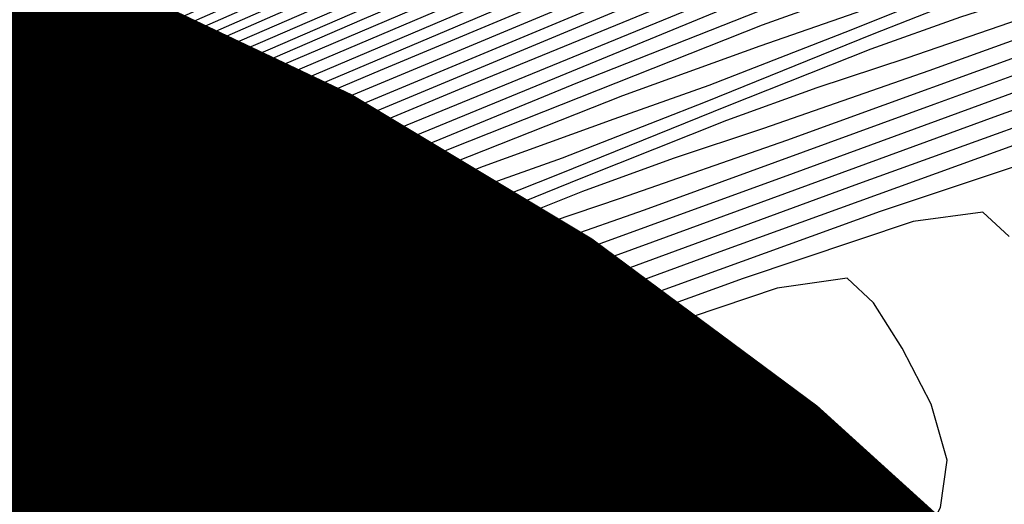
# Model space of a CAD drawing. Extents: x 3249832 to 3255657, y 13789405 to 13793316.
# Tile 414 of 656: x 3254718.51 to 3254721.95, y 13790595.26 to 13790596.95. Entities that reach past the tile are written whole.
import ezdxf

# ---------------------------------------------------------------- set-up
doc = ezdxf.new("R2010")
doc.units = 0
doc.header["$LTSCALE"] = 100
doc.header["$MEASUREMENT"] = 0
for name, color, linetype in [('GRATIO_CON', 10, 'CONTINUOUS'), ('GRATIO_ICON', 7, 'CONTINUOUS'), ('TARGETS_EAST', 7, 'CONTINUOUS')]:
    doc.layers.add(name, color=color, linetype=linetype)

# ---------------------------------------------------------------- blocks, each defined once
blk = doc.blocks.new('Gratio_032316_contours')
at = {"layer": 'GRATIO_CON', "color": 1, "linetype": 'Continuous', "flags": 128}
for points in [[(3254725.8664, 13790600.178), (3254723.4791, 13790599.1326), (3254720.9419, 13790598.0173), (3254718.2117, 13790596.8195), (3254715.6322, 13790595.6894), (3254713.644, 13790594.8178), (3254712.5568, 13790594.339), (3254712.157, 13790594.1606), (3254712.1002, 13790594.1338), (3254712.0995, 13790594.134), (3254712.0977, 13790594.1359), (3254712.0955, 13790594.1384), (3254712.0932, 13790594.1407), (3254712.0909, 13790594.1426), (3254712.0888, 13790594.1438), (3254712.0733, 13790594.1369), (3254711.9763, 13790594.085), (3254711.7157, 13790593.944)], [(3254724.693, 13790599.5957), (3254722.3301, 13790598.5609), (3254719.9206, 13790597.5014), (3254717.4469, 13790596.4157), (3254715.179, 13790595.4217), (3254713.459, 13790594.667), (3254712.5222, 13790594.2531), (3254712.1781, 13790594.0981), (3254712.1297, 13790594.0737), (3254712.1295, 13790594.0732), (3254712.128, 13790594.0747), (3254712.1254, 13790594.0773), (3254712.1165, 13790594.0775), (3254712.0747, 13790594.0599), (3254711.968, 13790594.006), (3254711.7806, 13790593.9065), (3254711.5615, 13790593.7882), (3254711.3758, 13790593.6868), (3254711.3758, 13790593.6868), (3254711.1614, 13790593.568), (3254710.3466, 13790593.1169), (3254708.2325, 13790591.9486), (3254704.459, 13790589.8642), (3254700.0222, 13790587.4082)], [(3254726.5259, 13790600.3518), (3254724.1062, 13790599.3046), (3254721.7556, 13790598.2751), (3254719.4099, 13790597.2434), (3254717.0644, 13790596.2138), (3254714.9524, 13790595.2878), (3254713.3665, 13790594.5915), (3254712.5049, 13790594.2102), (3254712.1887, 13790594.0668), (3254712.1445, 13790594.0437), (3254712.1445, 13790594.0428), (3254712.1431, 13790594.044), (3254712.1402, 13790594.0467), (3254712.1348, 13790594.0496), (3254712.121, 13790594.0481), (3254712.0917, 13790594.0371), (3254712.0917, 13790594.0371), (3254712.0437, 13790594.0138), (3254711.9888, 13790593.9849), (3254711.9428, 13790593.9599), (3254711.8053, 13790593.8839)], [(3254728.4581, 13790601.1322), (3254725.9533, 13790600.0668), (3254723.5195, 13790599.0134), (3254721.1811, 13790597.9893), (3254718.8992, 13790596.9855), (3254716.682, 13790596.0119), (3254714.7258, 13790595.154), (3254713.274, 13790594.5161), (3254712.4875, 13790594.1673), (3254712.1986, 13790594.0362), (3254712.1568, 13790594.0159), (3254712.154, 13790594.0172), (3254712.1496, 13790594.0208), (3254712.1454, 13790594.025), (3254712.1454, 13790594.025), (3254712.1424, 13790594.0282), (3254712.1406, 13790594.0302), (3254712.1397, 13790594.0313), (3254712.0294, 13790593.9709), (3254711.2596, 13790593.5459), (3254709.1704, 13790592.3925), (3254705.4322, 13790590.3282), (3254701.0369, 13790587.8958)], [(3254727.9043, 13790600.8552), (3254725.3806, 13790599.7817), (3254722.9328, 13790598.7223), (3254720.6067, 13790597.7035), (3254718.3886, 13790596.7275), (3254716.2996, 13790595.81), (3254714.4992, 13790595.0201), (3254713.1815, 13790594.4407), (3254712.4703, 13790594.1244), (3254712.2093, 13790594.0047), (3254712.1722, 13790593.9853), (3254712.1704, 13790593.9856), (3254712.1669, 13790593.9885), (3254712.1629, 13790593.9927), (3254712.1629, 13790593.9927), (3254712.1592, 13790593.9971), (3254712.1562, 13790594.0008), (3254712.1542, 13790594.0033), (3254712.0466, 13790593.9452), (3254711.2994, 13790593.5325), (3254709.272, 13790592.4126), (3254705.6441, 13790590.4089), (3254701.3784, 13790588.0481)], [(3254729.1474, 13790601.2807), (3254726.7967, 13790600.3012), (3254724.2353, 13790599.2115), (3254721.7594, 13790598.14), (3254719.4577, 13790597.1319), (3254717.3672, 13790596.2116), (3254715.5348, 13790595.4061), (3254714.0461, 13790594.7524), (3254712.9965, 13790594.2898), (3254712.4356, 13790594.0386), (3254712.2297, 13790593.9434), (3254712.1993, 13790593.9293), (3254712.195, 13790593.9336), (3254712.1891, 13790593.9407), (3254712.1839, 13790593.9467), (3254712.1839, 13790593.9467), (3254712.0812, 13790593.8936), (3254711.3791, 13790593.5056), (3254709.4751, 13790592.4528), (3254706.0678, 13790590.5702), (3254702.0613, 13790588.3526)], [(3254728.6107, 13790601.0112), (3254726.2429, 13790600.0242), (3254723.6627, 13790598.9264), (3254721.1727, 13790597.8488), (3254718.8832, 13790596.846), (3254716.8566, 13790595.9536), (3254715.1524, 13790595.2042), (3254713.8195, 13790594.6186), (3254712.9039, 13790594.2144), (3254712.4183, 13790593.9958), (3254712.2402, 13790593.9124), (3254712.2137, 13790593.9002), (3254712.2092, 13790593.9051), (3254712.203, 13790593.913), (3254712.1976, 13790593.9195), (3254712.1976, 13790593.9195), (3254712.0982, 13790593.8681), (3254711.4189, 13790593.4922), (3254709.5766, 13790592.4729), (3254706.2796, 13790590.6509), (3254702.4028, 13790588.5048)], [(3254728.0741, 13790600.7417), (3254725.689, 13790599.7472), (3254723.09, 13790598.6413), (3254720.5859, 13790597.5577), (3254718.3087, 13790596.5602), (3254716.3459, 13790595.6957), (3254714.7699, 13790595.0024), (3254713.5927, 13790594.485), (3254712.811, 13790594.1398), (3254712.4001, 13790593.9549), (3254712.2492, 13790593.8846), (3254712.2264, 13790593.8747), (3254712.222, 13790593.8798), (3254712.216, 13790593.8873), (3254712.2109, 13790593.8932), (3254712.2109, 13790593.8932), (3254712.115, 13790593.8429), (3254711.4587, 13790593.4788), (3254709.6782, 13790592.493), (3254706.4915, 13790590.7315), (3254702.7443, 13790588.6571)], [(3254727.5374, 13790600.4722), (3254725.1352, 13790599.4702), (3254722.5174, 13790598.3563), (3254719.9992, 13790597.2665), (3254717.7342, 13790596.2744), (3254715.8352, 13790595.4377), (3254714.3875, 13790594.8005), (3254713.366, 13790594.3514), (3254712.7181, 13790594.0653), (3254712.3818, 13790593.9141), (3254712.2583, 13790593.8567), (3254712.2392, 13790593.8493), (3254712.2347, 13790593.8544), (3254712.2289, 13790593.8616), (3254712.2242, 13790593.8669), (3254712.2242, 13790593.8669), (3254712.1318, 13790593.8176), (3254711.4985, 13790593.4654), (3254709.7798, 13790592.5131), (3254706.7034, 13790590.8122), (3254703.0858, 13790588.8094)], [(3254728.3201, 13790600.6841), (3254726.4641, 13790599.9332), (3254724.0276, 13790598.9161), (3254721.3721, 13790597.7861), (3254718.8258, 13790596.6842), (3254716.5852, 13790595.7028), (3254714.8139, 13790594.9218), (3254713.6227, 13790594.3967), (3254712.9126, 13790594.0842), (3254712.5323, 13790593.9163), (3254712.3454, 13790593.8323), (3254712.2764, 13790593.801), (3254712.2646, 13790593.7983), (3254712.2603, 13790593.8037), (3254712.2549, 13790593.8102), (3254712.2508, 13790593.8143), (3254712.2508, 13790593.8143), (3254712.1655, 13790593.7672), (3254711.5781, 13790593.4387), (3254709.9829, 13790592.5533), (3254707.1271, 13790590.9735), (3254703.7687, 13790589.1139)], [(3254727.7962, 13790600.4207), (3254725.9274, 13790599.6638), (3254723.4738, 13790598.6391), (3254720.7994, 13790597.501), (3254718.2391, 13790596.3931), (3254716.0108, 13790595.417), (3254714.3032, 13790594.6639), (3254713.2402, 13790594.1949), (3254712.6859, 13790593.9506), (3254712.4394, 13790593.8418), (3254712.3272, 13790593.7915), (3254712.2854, 13790593.7731), (3254712.2774, 13790593.7728), (3254712.273, 13790593.7783), (3254712.2679, 13790593.7845), (3254712.2641, 13790593.788), (3254712.2641, 13790593.788), (3254712.1824, 13790593.742), (3254711.6179, 13790593.4253), (3254710.0844, 13790592.5734), (3254707.339, 13790591.0542), (3254704.1102, 13790589.2662)], [(3254727.2723, 13790600.1574), (3254725.3908, 13790599.3943), (3254722.92, 13790598.3621), (3254720.2268, 13790597.2159), (3254717.6524, 13790596.1019), (3254715.4363, 13790595.1312), (3254713.7925, 13790594.4059), (3254712.8578, 13790593.993), (3254712.4592, 13790593.817), (3254712.3465, 13790593.7673), (3254712.309, 13790593.7506), (3254712.2944, 13790593.7453), (3254712.2901, 13790593.7474), (3254712.2858, 13790593.753), (3254712.2809, 13790593.7588), (3254712.2774, 13790593.7617), (3254712.2774, 13790593.7617), (3254712.1992, 13790593.7168), (3254711.6576, 13790593.4119), (3254710.186, 13790592.5935), (3254707.5508, 13790591.1348), (3254704.4517, 13790589.4184), (3254701.8214, 13790587.9539)], [(3254727.8072, 13790600.2934), (3254726.7484, 13790599.8941), (3254724.8561, 13790599.1257), (3254722.3819, 13790598.0921), (3254719.7073, 13790596.9544), (3254717.1838, 13790595.8632), (3254715.044, 13790594.9278), (3254713.4912, 13790594.2469), (3254712.6507, 13790593.8829), (3254712.338, 13790593.7523), (3254712.2908, 13790593.7353), (3254712.2908, 13790593.7353), (3254712.2161, 13790593.6915), (3254711.6974, 13790593.3986), (3254710.2876, 13790592.6136), (3254707.7627, 13790591.2155), (3254704.7932, 13790589.5707), (3254702.2728, 13790588.1673)], [(3254727.2696, 13790599.9349), (3254726.7726, 13790599.7752), (3254725.7006, 13790599.3675), (3254723.7906, 13790598.5902), (3254721.3374, 13790597.5659), (3254718.7749, 13790596.4783), (3254716.4834, 13790595.4901), (3254714.6282, 13790594.6806), (3254713.3211, 13790594.1082), (3254712.6186, 13790593.805), (3254712.357, 13790593.6966), (3254712.3175, 13790593.6822), (3254712.3175, 13790593.6822), (3254712.2498, 13790593.6409), (3254711.777, 13790593.3718), (3254710.4907, 13790592.6538), (3254708.1864, 13790591.3768), (3254705.4761, 13790589.8752), (3254703.1757, 13790588.5943)], [(3254727.0807, 13790599.7752), (3254726.7549, 13790599.6786), (3254726.2553, 13790599.5161), (3254725.1767, 13790599.1041), (3254723.2579, 13790598.3224), (3254720.8151, 13790597.3029), (3254718.3087, 13790596.2403), (3254716.1333, 13790595.3034), (3254714.4209, 13790594.5562), (3254713.238, 13790594.0364), (3254712.6066, 13790593.7608), (3254712.3723, 13790593.6619), (3254712.3364, 13790593.6517), (3254712.3332, 13790593.6561), (3254712.3307, 13790593.6587), (3254712.3297, 13790593.6577), (3254712.3297, 13790593.6577), (3254712.2663, 13790593.6163), (3254711.8167, 13790593.3585), (3254710.5922, 13790592.6739), (3254708.3983, 13790591.4575), (3254705.8176, 13790590.0275), (3254703.6272, 13790588.8077)], [(3254727.5778, 13790599.9064), (3254727.0341, 13790599.6935), (3254726.5674, 13790599.5209), (3254726.2401, 13790599.4223), (3254725.738, 13790599.257), (3254724.6527, 13790598.8408), (3254722.7252, 13790598.0547), (3254720.2928, 13790597.0398), (3254717.8425, 13790596.0023), (3254715.783, 13790595.117), (3254714.2124, 13790594.4333), (3254713.151, 13790593.9696), (3254712.5865, 13790593.7271), (3254712.376, 13790593.6409), (3254712.3443, 13790593.6291), (3254712.3443, 13790593.6291), (3254712.2835, 13790593.5903), (3254711.8566, 13790593.345), (3254710.6938, 13790592.694), (3254708.6101, 13790591.5381), (3254706.1591, 13790590.1797), (3254704.0786, 13790589.0212)], [(3254727.5381, 13790599.8339), (3254727.0707, 13790599.656), (3254726.5235, 13790599.4412), (3254726.0541, 13790599.2667), (3254725.7253, 13790599.166), (3254725.2207, 13790598.9979), (3254724.1288, 13790598.5775), (3254722.1925, 13790597.787), (3254719.7706, 13790596.7767), (3254717.3762, 13790595.7642), (3254715.4328, 13790594.9304), (3254714.0045, 13790594.3097), (3254713.066, 13790593.9002), (3254712.5704, 13790593.6882), (3254712.3855, 13790593.613), (3254712.3576, 13790593.6025), (3254712.3576, 13790593.6025), (3254712.3004, 13790593.565), (3254711.8964, 13790593.3317), (3254710.7953, 13790592.7141), (3254708.822, 13790591.6188), (3254706.5006, 13790590.332), (3254704.5301, 13790589.2347), (3254703.4347, 13790588.6126)], [(3254723.081, 13790598.0508), (3254721.127, 13790597.2515), (3254718.726, 13790596.2506), (3254716.4438, 13790595.2882), (3254714.7324, 13790594.5572), (3254713.5887, 13790594.0625), (3254712.8959, 13790593.7616), (3254712.5383, 13790593.6104), (3254712.4044, 13790593.5578), (3254712.384, 13790593.551), (3254712.384, 13790593.551), (3254712.3849, 13790593.5465), (3254712.3876, 13790593.5383), (3254712.3905, 13790593.5298), (3254712.3409, 13790593.495), (3254711.9807, 13790593.2917), (3254711.0007, 13790592.7482)], [(3254722.5571, 13790597.7875), (3254720.5943, 13790596.9837), (3254718.2038, 13790595.9875), (3254715.9776, 13790595.0502), (3254714.3822, 13790594.3706), (3254713.3809, 13790593.9386), (3254712.8112, 13790593.6914), (3254712.5229, 13790593.5695), (3254712.415, 13790593.527), (3254712.3986, 13790593.5211), (3254712.3996, 13790593.5167), (3254712.4021, 13790593.5091), (3254712.4048, 13790593.5011), (3254712.4048, 13790593.5011), (3254712.3583, 13790593.4683), (3254712.0208, 13790593.2775), (3254711.1023, 13790592.768)], [(3254722.0332, 13790597.5242), (3254720.0616, 13790596.716), (3254717.6815, 13790595.7244), (3254715.5114, 13790594.8121), (3254714.032, 13790594.184), (3254713.1731, 13790593.8147), (3254712.7265, 13790593.6211), (3254712.5076, 13790593.5286), (3254712.4256, 13790593.4961), (3254712.4132, 13790593.491), (3254712.4143, 13790593.4867), (3254712.4166, 13790593.4797), (3254712.419, 13790593.4723), (3254712.419, 13790593.4723), (3254712.3757, 13790593.4417), (3254712.0608, 13790593.2634), (3254711.204, 13790592.7878)], [(3254722.6342, 13790597.7024), (3254721.5093, 13790597.2609), (3254719.5289, 13790596.4483), (3254717.1592, 13790595.4614), (3254715.0452, 13790594.5741), (3254713.6819, 13790593.9974), (3254712.9654, 13790593.6909), (3254712.642, 13790593.551), (3254712.4926, 13790593.488), (3254712.4364, 13790593.4667), (3254712.4271, 13790593.4656), (3254712.4261, 13790593.4667), (3254712.426, 13790593.466), (3254712.4268, 13790593.4629), (3254712.4287, 13790593.4573), (3254712.431, 13790593.4503), (3254712.4333, 13790593.4435), (3254712.4333, 13790593.4435), (3254712.3931, 13790593.415), (3254712.1009, 13790593.2493), (3254711.3057, 13790592.8075)], [(3254722.122, 13790597.3717), (3254721.5996, 13790597.1842), (3254720.4615, 13790596.7342), (3254718.4634, 13790595.9128), (3254716.1145, 13790594.9352), (3254714.1123, 13790594.0981), (3254712.9806, 13790593.6242), (3254712.5486, 13790593.4422), (3254712.4719, 13790593.4073), (3254712.4627, 13790593.3986), (3254712.4607, 13790593.3917), (3254712.4619, 13790593.386), (3254712.4619, 13790593.386), (3254712.4279, 13790593.3616), (3254712.181, 13790593.221), (3254711.509, 13790592.8471)], [(3254722.4392, 13790597.4231), (3254721.9479, 13790597.2327), (3254721.6104, 13790597.1167), (3254721.1072, 13790596.9355), (3254720.0215, 13790596.506), (3254718.1173, 13790595.7231), (3254715.8817, 13790594.7929), (3254713.9827, 13790593.9998), (3254712.9212, 13790593.5569), (3254712.5296, 13790593.3945), (3254712.4729, 13790593.3721), (3254712.4722, 13790593.3724), (3254712.472, 13790593.3712), (3254712.4727, 13790593.3678), (3254712.4421, 13790593.344), (3254712.219, 13790593.2127), (3254711.6098, 13790592.8695)], [(3254722.5068, 13790597.403), (3254721.9287, 13790597.1709), (3254721.4346, 13790596.9785), (3254721.0993, 13790596.8619), (3254720.6192, 13790596.6887), (3254719.5964, 13790596.284), (3254717.8041, 13790595.5472), (3254715.6997, 13790594.672), (3254713.9119, 13790593.9261), (3254712.9121, 13790593.5106), (3254712.5426, 13790593.3593), (3254712.4885, 13790593.3395), (3254712.4875, 13790593.3405), (3254712.4872, 13790593.3397), (3254712.4877, 13790593.3367), (3254712.4602, 13790593.3153), (3254712.2595, 13790593.1972), (3254711.7116, 13790592.8887)], [(3254727.3499, 13790599.0422), (3254726.7919, 13790598.8668), (3254725.8116, 13790598.5182), (3254724.6621, 13790598.1005), (3254723.6836, 13790597.7483), (3254723.1173, 13790597.5558), (3254722.8065, 13790597.4577), (3254722.4956, 13790597.3483), (3254721.9997, 13790597.1527), (3254721.4181, 13790596.9186), (3254720.9213, 13790596.7243), (3254720.5882, 13790596.6071), (3254720.1312, 13790596.4418), (3254719.1713, 13790596.0621), (3254717.4909, 13790595.3712), (3254715.5177, 13790594.551), (3254713.841, 13790593.8524), (3254712.9027, 13790593.464), (3254712.5553, 13790593.3227), (3254712.5045, 13790593.3028), (3254712.4788, 13790593.2858), (3254712.3001, 13790593.1817), (3254711.8135, 13790592.9079)], [(3254722.1147, 13790597.0652), (3254721.8011, 13790596.9637), (3254721.4871, 13790596.8511), (3254720.9854, 13790596.652), (3254720.397, 13790596.4141), (3254719.8948, 13790596.2158), (3254719.566, 13790596.0976), (3254719.1551, 13790595.9481), (3254718.321, 13790595.6181), (3254716.8644, 13790595.0194), (3254715.1539, 13790594.309), (3254713.6997, 13790593.7052), (3254712.8847, 13790593.3715), (3254712.5816, 13790593.2526), (3254712.5358, 13790593.2387), (3254712.5153, 13790593.2279), (3254712.3812, 13790593.1508), (3254712.0173, 13790592.9462), (3254712.0173, 13790592.9462), (3254711.3653, 13790592.584)], [(3254722.1892, 13790597.0186), (3254721.6134, 13790596.8199), (3254721.2983, 13790596.7167), (3254720.9828, 13790596.6026), (3254720.4783, 13790596.4017), (3254719.8865, 13790596.1618), (3254719.3815, 13790595.9615), (3254719.0549, 13790595.8428), (3254718.6671, 13790595.7013), (3254717.8959, 13790595.3961), (3254716.5512, 13790594.8435), (3254714.972, 13790594.1881), (3254713.629, 13790593.6316), (3254712.8756, 13790593.3253), (3254712.5947, 13790593.2176), (3254712.5512, 13790593.2066), (3254712.5335, 13790593.1989), (3254712.4217, 13790593.1354), (3254712.1191, 13790592.9654), (3254712.1191, 13790592.9654), (3254711.5773, 13790592.6644)], [(3254722.6931, 13790597.1386), (3254721.691, 13790596.7754), (3254721.1121, 13790596.5745), (3254720.7956, 13790596.4697), (3254720.4786, 13790596.354), (3254719.9712, 13790596.1514), (3254719.376, 13790595.9096), (3254718.8682, 13790595.7073), (3254718.5438, 13790595.588), (3254718.179, 13790595.4544), (3254717.4707, 13790595.1741), (3254716.238, 13790594.6676), (3254714.79, 13790594.0671), (3254713.5582, 13790593.558), (3254712.8665, 13790593.2791), (3254712.6075, 13790593.1826), (3254712.5665, 13790593.1747), (3254712.5515, 13790593.17), (3254712.462, 13790593.12), (3254712.2209, 13790592.9847), (3254712.2209, 13790592.9847), (3254711.7893, 13790592.7447)], [(3254722.2009, 13790596.8981), (3254721.1929, 13790596.5321), (3254720.6108, 13790596.3292), (3254720.2929, 13790596.2227), (3254719.9743, 13790596.1054), (3254719.4641, 13790595.901), (3254718.8654, 13790595.6573), (3254718.355, 13790595.453), (3254718.0327, 13790595.3332), (3254717.691, 13790595.2076), (3254717.0456, 13790594.9521), (3254715.9248, 13790594.4916), (3254714.6081, 13790593.9461), (3254713.4875, 13790593.4844), (3254712.8573, 13790593.2329), (3254712.6204, 13790593.1477), (3254712.5818, 13790593.1427), (3254712.5694, 13790593.1412), (3254712.5024, 13790593.1046), (3254712.3227, 13790593.0039), (3254712.3227, 13790593.0039), (3254712.0012, 13790592.8252), (3254711.6231, 13790592.615)], [(3254722.4154, 13790596.8557), (3254721.2164, 13790596.4171), (3254720.1966, 13790596.0457), (3254719.6083, 13790595.8385), (3254719.2874, 13790595.7287), (3254718.9658, 13790595.6083), (3254718.4499, 13790595.4004)], [(3254722.9578, 13790596.9885), (3254721.9302, 13790596.6182), (3254720.7242, 13790596.1766), (3254719.6984, 13790595.8024), (3254719.107, 13790595.5932), (3254718.7847, 13790595.4817), (3254718.4616, 13790595.3597), (3254717.9428, 13790595.15), (3254717.3338, 13790594.9005), (3254716.8151, 13790594.6903), (3254716.4994, 13790594.5688), (3254716.2269, 13790594.467), (3254715.7702, 13790594.2861), (3254714.9853, 13790593.9637), (3254714.0633, 13790593.5816), (3254713.2788, 13790593.2582), (3254712.8378, 13790593.082), (3254712.6714, 13790593.0238), (3254712.6422, 13790593.0246), (3254712.5799, 13790593.0014), (3254712.1833, 13790592.7752), (3254711.1187, 13790592.143)], [(3254722.4785, 13790596.7537), (3254721.445, 13790596.3807), (3254720.2319, 13790595.9361), (3254719.2003, 13790595.5592), (3254718.6057, 13790595.3479), (3254718.282, 13790595.2347)], [(3254721.9993, 13790596.519), (3254720.9598, 13790596.1432), (3254719.7397, 13790595.6956), (3254718.7021, 13790595.316), (3254718.1044, 13790595.1025)], [(3254721.972, 13790596.1965), (3254721.8796, 13790596.282), (3254721.6357, 13790596.2487), (3254721.0408, 13790596.0494), (3254719.9895, 13790595.6682), (3254718.7552, 13790595.2146), (3254717.7058, 13790594.8295)], [(3254718.4762, 13790592.995), (3254719.6165, 13790593.6939), (3254720.4968, 13790594.2468), (3254721.0944, 13790594.6341), (3254721.4097, 13790594.8516), (3254721.5361, 13790594.9579), (3254721.5903, 13790595.0267), (3254721.6618, 13790595.1196), (3254721.7318, 13790595.2489), (3254721.7542, 13790595.4145), (3254721.6986, 13790595.6102), (3254721.5971, 13790595.8058), (3254721.4969, 13790595.9652), (3254721.4043, 13790596.0504), (3254721.1595, 13790596.0159), (3254720.5615, 13790595.8146), (3254719.5043, 13790595.4307), (3254718.2629, 13790594.9741)], [(3254718.0651, 13790592.8004), (3254719.1531, 13790593.4686), (3254720.0169, 13790594.0118), (3254720.6151, 13790594.3989), (3254720.9326, 13790594.617), (3254721.0602, 13790594.7228), (3254721.1151, 13790594.7912), (3254721.1872, 13790594.8842), (3254721.2577, 13790595.0141), (3254721.2802, 13790595.1806), (3254721.2244, 13790595.3774), (3254721.1223, 13790595.574), (3254721.0218, 13790595.7339), (3254720.9291, 13790595.8188), (3254720.6834, 13790595.7831), (3254720.0822, 13790595.5798), (3254719.0191, 13790595.1932), (3254717.7707, 13790594.7336)], [(3254717.654, 13790592.6059), (3254718.6896, 13790593.2434), (3254719.5369, 13790593.7767), (3254720.1357, 13790594.1638), (3254720.4555, 13790594.3823), (3254720.5843, 13790594.4878), (3254720.6399, 13790594.5557), (3254720.7127, 13790594.6488), (3254720.7836, 13790594.7793), (3254720.8063, 13790594.9467), (3254720.7502, 13790595.1447), (3254720.6476, 13790595.3423), (3254720.5467, 13790595.5026), (3254720.4538, 13790595.5871), (3254720.2072, 13790595.5503), (3254719.603, 13790595.345), (3254718.5339, 13790594.9557), (3254717.2784, 13790594.4931)]]:
    blk.add_lwpolyline(points, dxfattribs=at)
at = {"layer": 'GRATIO_ICON', "color": 7, "linetype": 'Continuous', "flags": 128}
for points in [[(3254725.2797, 13790599.8869), (3254722.9046, 13790598.8467), (3254720.4313, 13790597.7593), (3254717.8293, 13790596.6176), (3254715.4056, 13790595.5555), (3254713.5515, 13790594.7424), (3254712.5395, 13790594.2961), (3254712.1676, 13790594.1294), (3254712.115, 13790594.1037), (3254712.1145, 13790594.1036), (3254712.1128, 13790594.1053), (3254712.1104, 13790594.1079), (3254712.1076, 13790594.1106), (3254712.1046, 13790594.1131), (3254712.1021, 13790594.1149), (3254712.0906, 13790594.1106), (3254712.0225, 13790594.0745), (3254711.8401, 13790593.9758), (3254711.8401, 13790593.9758), (3254711.5149, 13790593.7993)], [(3254727.3505, 13790600.5782), (3254724.808, 13790599.4966), (3254722.3461, 13790598.4311), (3254720.0322, 13790597.4177), (3254717.8779, 13790596.4696), (3254715.9172, 13790595.6081), (3254714.2726, 13790594.8863), (3254713.089, 13790594.3652), (3254712.453, 13790594.0814), (3254712.2201, 13790593.9733), (3254712.1876, 13790593.9548), (3254712.1868, 13790593.954), (3254712.1843, 13790593.9561), (3254712.1805, 13790593.9604), (3254712.1805, 13790593.9604), (3254712.1761, 13790593.966), (3254712.1718, 13790593.9715), (3254712.1687, 13790593.9754), (3254712.0638, 13790593.9195), (3254711.3393, 13790593.519), (3254709.3735, 13790592.4327), (3254705.8559, 13790590.4896), (3254701.7199, 13790588.2003)], [(3254728.844, 13790600.9474), (3254727.0007, 13790600.2027), (3254724.5814, 13790599.1932), (3254721.9447, 13790598.0712), (3254719.4125, 13790596.9754), (3254717.1597, 13790595.9886), (3254715.3246, 13790595.1798), (3254714.0051, 13790594.5986), (3254713.1393, 13790594.2178), (3254712.6252, 13790593.9908), (3254712.3636, 13790593.8732), (3254712.2673, 13790593.8289), (3254712.2519, 13790593.8238), (3254712.2475, 13790593.8291), (3254712.2419, 13790593.8359), (3254712.2375, 13790593.8406), (3254712.2375, 13790593.8406), (3254712.1487, 13790593.7924), (3254711.5383, 13790593.4521), (3254709.8813, 13790592.5332), (3254706.9152, 13790590.8929), (3254703.4273, 13790588.9616)], [(3254727.2899, 13790600.0343), (3254726.2245, 13790599.6308), (3254724.3233, 13790598.8579), (3254721.8597, 13790597.829), (3254719.2411, 13790596.7164), (3254716.8336, 13790595.6767), (3254714.8361, 13790594.8042), (3254713.4062, 13790594.1776), (3254712.6347, 13790593.8439), (3254712.3475, 13790593.7244), (3254712.3042, 13790593.7087), (3254712.3042, 13790593.7087), (3254712.2329, 13790593.6662), (3254711.7372, 13790593.3852), (3254710.3891, 13790592.6337), (3254707.9746, 13790591.2962), (3254705.1346, 13790589.7229), (3254702.7243, 13790588.3808)], [(3254727.0338, 13790599.5854), (3254726.5636, 13790599.4057), (3254726.013, 13790599.189), (3254725.5408, 13790599.0125), (3254725.2106, 13790598.9097), (3254724.7034, 13790598.7388), (3254723.6049, 13790598.3142), (3254721.6597, 13790597.5192), (3254719.2483, 13790596.5137), (3254716.91, 13790595.5262), (3254715.0826, 13790594.7438), (3254713.7966, 13790594.1861), (3254712.981, 13790593.8309), (3254712.5544, 13790593.6492), (3254712.395, 13790593.5852), (3254712.371, 13790593.5759), (3254712.371, 13790593.5759), (3254712.3173, 13790593.5397), (3254711.9362, 13790593.3183), (3254710.8969, 13790592.7342), (3254709.0339, 13790591.6994), (3254706.842, 13790590.4843), (3254704.9815, 13790589.4481), (3254703.9473, 13790588.8608)], [(3254722.1169, 13790597.4433), (3254720.9854, 13790596.9976), (3254718.9961, 13790596.1805), (3254716.6369, 13790595.1983), (3254714.579, 13790594.3361), (3254713.3317, 13790593.8108), (3254712.7576, 13790593.567), (3254712.5573, 13790593.4807), (3254712.4774, 13790593.447), (3254712.4473, 13790593.4356), (3254712.4422, 13790593.435), (3254712.4415, 13790593.4355), (3254712.4414, 13790593.4346), (3254712.442, 13790593.4319), (3254712.4435, 13790593.427), (3254712.4456, 13790593.4209), (3254712.4476, 13790593.4148), (3254712.4476, 13790593.4148), (3254712.4105, 13790593.3883), (3254712.141, 13790593.2351), (3254711.4074, 13790592.8273)], [(3254721.9913, 13790597.0997), (3254721.4925, 13790596.9024), (3254720.9076, 13790596.6664), (3254720.4081, 13790596.47), (3254720.0771, 13790596.3524), (3254719.6431, 13790596.195), (3254718.7461, 13790595.8401), (3254717.1777, 13790595.1953), (3254715.3358, 13790594.43), (3254713.7704, 13790593.7788), (3254712.8937, 13790593.4177), (3254712.5685, 13790593.2876), (3254712.5201, 13790593.2707), (3254712.4971, 13790593.2568), (3254712.3407, 13790593.1663), (3254711.9154, 13790592.927), (3254711.9154, 13790592.927), (3254711.1534, 13790592.5036)], [(3254722.9006, 13790597.0932), (3254721.7086, 13790596.6576), (3254720.6947, 13790596.2889), (3254720.1096, 13790596.0839), (3254719.7902, 13790595.9757), (3254719.4701, 13790595.8569), (3254718.957, 13790595.6507), (3254718.3549, 13790595.4051)], [(3254722.1119, 13790596.4815), (3254721.52, 13790596.2842), (3254720.4746, 13790595.9057), (3254719.2474, 13790595.4551), (3254718.204, 13790595.0727)], [(3254718.2262, 13790593.0181), (3254719.0569, 13790593.5416), (3254719.6563, 13790593.9287), (3254719.9783, 13790594.1476), (3254720.1084, 13790594.2528), (3254720.1647, 13790594.3203), (3254720.2381, 13790594.4134), (3254720.3096, 13790594.5445), (3254720.3324, 13790594.7129), (3254720.2759, 13790594.9119), (3254720.1728, 13790595.1105), (3254720.0716, 13790595.2713), (3254719.9786, 13790595.3555), (3254719.731, 13790595.3175), (3254719.1237, 13790595.1103), (3254718.0487, 13790594.7182)]]:
    blk.add_lwpolyline(points, dxfattribs=at)

msp = doc.modelspace()

# ---------------------------------------------------------------- linework, layer by layer
at = {"layer": 'TARGETS_EAST', "color": 1, "const_width": 2.5}
msp.add_lwpolyline([(3254706.2075, 13790587.8749, 1), (3254723.7075, 13790587.8749, 1)], format="xyb", close=True, dxfattribs=at)

# ---------------------------------------------------------------- block references
at = {"layer": 'TARGETS_EAST'}
msp.add_blockref('Gratio_032316_contours', (0, 0), dxfattribs=at)

doc.saveas('drawing.dxf')
